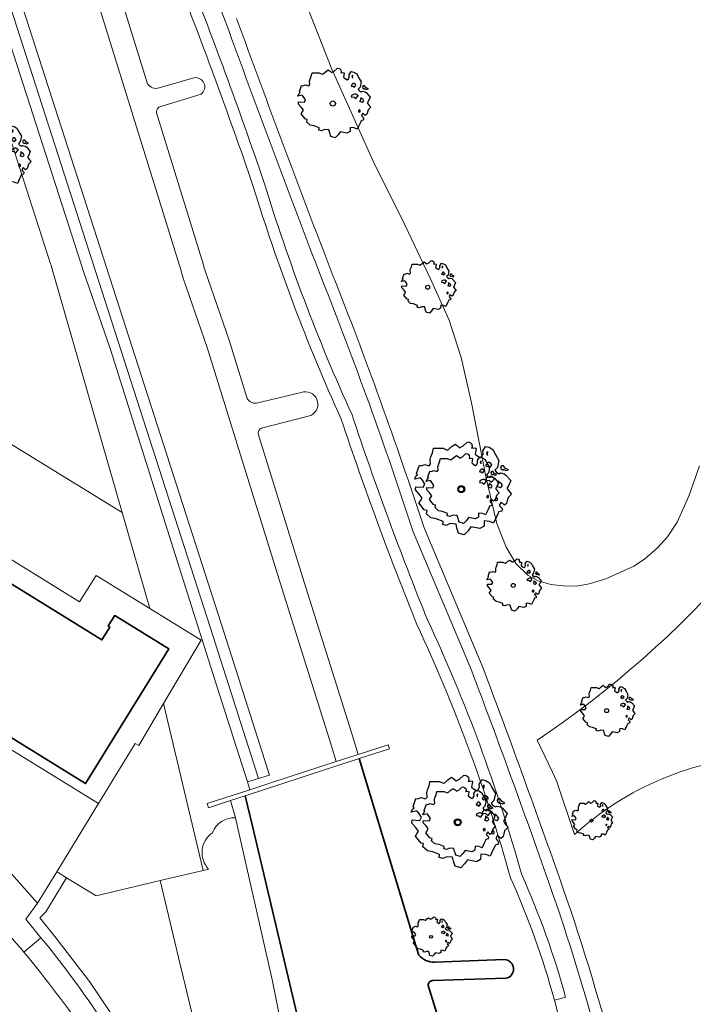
# Model space of a CAD drawing. Header units: metres. Extents: x 152391 to 157968, y 462336 to 467280.
# Tile 612 of 656: x 156572 to 156630, y 464436 to 464521. Entities that reach past the tile are written whole.
import ezdxf

# ---------------------------------------------------------------- set-up
doc = ezdxf.new("R2010")
doc.units = ezdxf.units.M
doc.header["$LTSCALE"] = 0.75
doc.layers.get('0').update_dxf_attribs({"lineweight": 25})
for name, color, linetype, lineweight in [('B-GV-GR-BOOM-S', 252, 'Continuous', 25), ('B-WE-GK-BESCHOEIING-G', 251, 'GK-BESCHOEIING', 35), ('B-WE-GR-BEPLANTING_CULTUUR_BOSPLANTSOEN-GV', 251, 'Continuous', 18), ('B-WE-GR-BOS_LOOF-GV', 251, 'Continuous', 13), ('B-WE-KW-KUNSTWERK_STUW-GV', 170, 'Continuous', 18), ('B-WE-OG-BEBOUWING-GV', 6, 'Continuous', 35), ('B-WE-OG-TERREIN_CULTUURSCHEIDING-GV', 251, 'Continuous', 18), ('B-WE-OG-WATER_SLOOT-GV', 251, 'Continuous', 18), ('B-WE-VH-VERHARDING_ASFALT-GV', 251, 'Continuous', 18), ('B-WE-VH-VERHARDING_BETONSTRAATSTEEN-GV', 251, 'Continuous', 18), ('B-WE-VH-VERHARDING_HALFVERHARDING_GRIND-GV', 251, 'Continuous', 18), ('B-WE-VH-VERHARDING_TEGEL-GV', 251, 'Continuous', 18)]:
    doc.layers.add(name, color=color, linetype=linetype, lineweight=lineweight)
doc.linetypes.add('GK-BESCHOEIING', pattern='A,30,-5,[1,NLCS.SHX,S=1,R=0,X=0,Y=0],-5', length=40)

# ---------------------------------------------------------------- blocks, each defined once
blk = doc.blocks.new('SGR-BOOM_21_30')
at = {"linetype": 'Continuous'}
for p, q in [((0.065, 1.581), (0.205, 1.712)), ((0.205, 1.712), (0.263, 1.729)), ((0.263, 1.729), (0.333, 1.696)), ((-1.633, 0.579), (-1.528, 0.875)), ((-1.528, 0.875), (-1.458, 0.858)), ((-1.458, 0.858), (-1.342, 0.908)), ((-1.342, 0.908), (-1.179, 0.858)), ((-1.179, 0.858), (-1.121, 0.924)), ((-1.133, 1.088), (-1.109, 1.187)), ((-1.121, 0.924), (-1.133, 1.088)), ((-1.109, 1.187), (-1.051, 1.335)), ((-1.051, 1.335), (-1.016, 1.499)), ((-1.016, 1.499), (-0.668, 1.499)), ((-0.668, 1.499), (-0.516, 1.433)), ((-0.516, 1.433), (-0.47, 1.45)), ((-0.47, 1.45), (-0.365, 1.548)), ((-0.365, 1.548), (-0.226, 1.647)), ((-0.226, 1.647), (-0.133, 1.581)), ((-0.133, 1.581), (-0.063, 1.515)), ((-0.063, 1.515), (0.065, 1.581)), ((0.333, 1.696), (0.391, 1.647)), ((0.402, 1.532), (0.379, 1.499)), ((0.379, 1.499), (0.53, 1.515)), ((0.391, 1.647), (0.402, 1.532)), ((0.542, 1.483), (0.507, 1.285)), ((0.507, 1.285), (0.565, 1.236)), ((0.53, 1.515), (0.542, 1.483)), ((0.565, 1.236), (0.693, 1.154)), ((0.693, 1.154), (0.751, 1.203)), ((0.751, 1.203), (0.798, 1.285)), ((0.786, 1.4), (0.891, 1.565)), ((0.798, 1.285), (0.786, 1.4)), ((0.891, 1.565), (1.019, 1.532)), ((0.937, 0.908), (0.891, 0.875)), ((0.891, 0.875), (0.926, 0.825)), ((0.972, 1.368), (0.926, 1.335)), ((0.926, 1.335), (0.949, 1.253)), ((0.972, 0.973), (0.937, 0.908)), ((0.949, 1.253), (0.961, 1.236)), ((0.961, 1.269), (0.972, 1.368)), ((1.03, 0.973), (0.972, 0.973)), ((1.019, 1.532), (1.158, 1.45)), ((1.077, 0.94), (1.03, 0.973)), ((1.124, 0.875), (1.077, 0.94)), ((1.077, 0.842), (1.124, 0.875)), ((1.158, 1.45), (1.251, 1.269)), ((1.251, 1.269), (1.379, 1.055)), ((1.379, 1.055), (1.321, 0.793)), ((1.472, 0.858), (1.438, 0.809)), ((1.542, 0.858), (1.472, 0.858)), ((1.624, 0.76), (1.542, 0.858)), ((-1.703, 0.365), (-1.656, 0.48)), ((-1.493, 0.415), (-1.703, 0.365)), ((-1.679, -0.029), (-1.668, 0.086)), ((-1.668, 0.086), (-1.389, 0.07)), ((-1.656, 0.48), (-1.598, 0.53)), ((-1.598, 0.53), (-1.633, 0.579)), ((-1.423, 0.333), (-1.493, 0.415)), ((-1.33, 0.185), (-1.423, 0.333)), ((-1.389, 0.07), (-1.33, 0.185)), ((0.926, 0.415), (0.891, 0.333)), ((0.891, 0.333), (1.03, 0.316)), ((0.926, 0.825), (0.984, 0.842)), ((1.054, 0.464), (0.926, 0.415)), ((0.984, 0.842), (1.03, 0.776)), ((1.03, 0.776), (1.077, 0.842)), ((1.03, 0.316), (1.112, 0.251)), ((1.112, 0.464), (1.054, 0.464)), ((1.217, 0.398), (1.112, 0.464)), ((1.112, 0.251), (1.205, 0.365)), ((1.205, 0.365), (1.24, 0.415)), ((1.321, 0.793), (1.228, 0.694)), ((1.228, 0.694), (1.275, 0.628)), ((1.275, 0.628), (1.379, 0.563)), ((1.344, 0.185), (1.31, 0.103)), ((1.434, 0.049), (1.31, 0.103)), ((1.356, 0.3), (1.344, 0.234)), ((1.344, 0.234), (1.344, 0.185)), ((1.426, 0.234), (1.356, 0.3)), ((1.379, 0.563), (1.438, 0.595)), ((1.472, 0.201), (1.426, 0.234)), ((1.434, 0.049), (1.507, 0.136)), ((1.438, 0.809), (1.461, 0.743)), ((1.438, 0.595), (1.565, 0.563)), ((1.461, 0.743), (1.531, 0.694)), ((1.507, 0.136), (1.472, 0.201)), ((1.531, 0.727), (1.635, 0.678)), ((1.531, 0.694), (1.542, 0.727)), ((1.565, 0.563), (1.635, 0.513)), ((1.728, 0.71), (1.624, 0.76)), ((1.635, 0.678), (1.728, 0.71)), ((1.635, 0.513), (1.81, 0.316)), ((1.717, 0.103), (1.67, 0.037)), ((1.67, 0.037), (1.763, -0.094)), ((1.81, 0.316), (1.717, 0.103)), ((-1.54, -0.177), (-1.679, -0.029)), ((-1.551, -0.505), (-1.493, -0.423)), ((-1.354, -0.752), (-1.551, -0.505)), ((-1.435, -0.324), (-1.54, -0.177)), ((-1.493, -0.423), (-1.435, -0.324)), ((-1.249, -0.784), (-1.354, -0.752)), ((-1.272, -0.899), (-1.249, -0.784)), ((1.286, -0.292), (1.24, -0.357)), ((1.24, -0.357), (1.251, -0.423)), ((1.263, -0.423), (1.333, -0.407)), ((1.333, -0.341), (1.286, -0.292)), ((1.333, -0.407), (1.333, -0.341)), ((1.368, -0.834), (1.356, -0.883)), ((1.484, -0.801), (1.368, -0.834)), ((1.461, -0.472), (1.391, -0.587)), ((1.391, -0.587), (1.426, -0.637)), ((1.426, -0.637), (1.496, -0.702)), ((1.577, -0.587), (1.461, -0.472)), ((1.496, -0.702), (1.484, -0.801)), ((1.658, -0.522), (1.577, -0.587)), ((1.682, -0.423), (1.658, -0.522)), ((1.717, -0.308), (1.682, -0.423)), ((1.845, -0.177), (1.717, -0.308)), ((1.763, -0.094), (1.845, -0.177)), ((-1.109, -1.047), (-1.272, -0.899)), ((-0.912, -1.08), (-1.109, -1.047)), ((-0.668, -1.179), (-0.912, -1.08)), ((-0.679, -1.294), (-0.668, -1.179)), ((-0.551, -1.326), (-0.679, -1.294)), ((-0.4, -1.261), (-0.551, -1.326)), ((-0.191, -1.277), (-0.4, -1.261)), ((-0.156, -1.425), (-0.191, -1.277)), ((-0.133, -1.491), (-0.156, -1.425)), ((-0.098, -1.606), (-0.133, -1.491)), ((0.112, -1.671), (-0.098, -1.606)), ((0.251, -1.524), (0.112, -1.671)), ((0.356, -1.376), (0.251, -1.524)), ((0.682, -1.441), (0.356, -1.376)), ((0.833, -1.359), (0.682, -1.441)), ((0.844, -1.162), (0.833, -1.359)), ((1.03, -1.179), (0.844, -1.162)), ((1.182, -1.244), (1.03, -1.179)), ((1.286, -1.014), (1.182, -1.244)), ((1.356, -0.883), (1.286, -1.014))]:
    blk.add_line(p, q, dxfattribs=at)
blk.add_circle((0, 0), 0.126, dxfattribs=at)
blk = doc.blocks.new('SGR-BOOM_31_50')
at = {"linetype": 'Continuous'}
for p, q in [((-1.479, 1.582), (-1.402, 1.78)), ((-1.402, 1.78), (-1.355, 1.999)), ((-1.355, 1.999), (-0.89, 1.999)), ((-0.89, 1.999), (-0.688, 1.911)), ((-0.688, 1.911), (-0.626, 1.933)), ((-0.626, 1.933), (-0.487, 2.064)), ((-0.487, 2.064), (-0.301, 2.196)), ((-0.301, 2.196), (-0.177, 2.108)), ((-0.177, 2.108), (-0.084, 2.02)), ((-0.084, 2.02), (0.087, 2.108)), ((0.087, 2.108), (0.273, 2.283)), ((0.273, 2.283), (0.351, 2.305)), ((0.351, 2.305), (0.444, 2.261)), ((0.444, 2.261), (0.521, 2.196)), ((0.537, 2.042), (0.506, 1.999)), ((0.506, 1.999), (0.707, 2.02)), ((0.521, 2.196), (0.537, 2.042)), ((0.723, 1.977), (0.676, 1.714)), ((0.676, 1.714), (0.754, 1.648)), ((0.707, 2.02), (0.723, 1.977)), ((1.002, 1.604), (1.064, 1.714)), ((1.048, 1.867), (1.188, 2.086)), ((1.064, 1.714), (1.048, 1.867)), ((1.188, 2.086), (1.358, 2.042)), ((1.296, 1.823), (1.234, 1.78)), ((1.234, 1.78), (1.265, 1.67)), ((1.281, 1.692), (1.296, 1.823)), ((1.358, 2.042), (1.545, 1.933)), ((1.545, 1.933), (1.669, 1.692)), ((-2.177, 0.772), (-2.038, 1.166)), ((-2.038, 1.166), (-1.944, 1.144)), ((-1.944, 1.144), (-1.789, 1.21)), ((-1.789, 1.21), (-1.572, 1.144)), ((-1.572, 1.144), (-1.495, 1.232)), ((-1.51, 1.451), (-1.479, 1.582)), ((-1.495, 1.232), (-1.51, 1.451)), ((0.754, 1.648), (0.924, 1.539)), ((0.924, 1.539), (1.002, 1.604)), ((1.25, 1.21), (1.188, 1.166)), ((1.188, 1.166), (1.234, 1.101)), ((1.234, 1.101), (1.312, 1.122)), ((1.296, 1.298), (1.25, 1.21)), ((1.265, 1.67), (1.281, 1.648)), ((1.374, 1.298), (1.296, 1.298)), ((1.312, 1.122), (1.374, 1.035)), ((1.436, 1.254), (1.374, 1.298)), ((1.374, 1.035), (1.436, 1.122)), ((1.498, 1.166), (1.436, 1.254)), ((1.436, 1.122), (1.498, 1.166)), ((1.762, 1.057), (1.638, 0.925)), ((1.638, 0.925), (1.7, 0.838)), ((1.669, 1.692), (1.839, 1.407)), ((1.839, 1.407), (1.762, 1.057)), ((1.963, 1.144), (1.917, 1.079)), ((1.917, 1.079), (1.948, 0.991)), ((1.948, 0.991), (2.041, 0.925)), ((2.056, 1.144), (1.963, 1.144)), ((2.041, 0.969), (2.18, 0.903)), ((2.041, 0.925), (2.056, 0.969)), ((2.165, 1.013), (2.056, 1.144)), ((2.304, 0.947), (2.165, 1.013)), ((2.18, 0.903), (2.304, 0.947)), ((-2.27, 0.487), (-2.208, 0.641)), ((-1.991, 0.553), (-2.27, 0.487)), ((-2.239, -0.038), (-2.224, 0.115)), ((-2.224, 0.115), (-1.851, 0.093)), ((-2.208, 0.641), (-2.131, 0.706)), ((-2.131, 0.706), (-2.177, 0.772)), ((-1.898, 0.444), (-1.991, 0.553)), ((-1.774, 0.246), (-1.898, 0.444)), ((-1.851, 0.093), (-1.774, 0.246)), ((1.234, 0.553), (1.188, 0.444)), ((1.188, 0.444), (1.374, 0.422)), ((1.405, 0.619), (1.234, 0.553)), ((1.374, 0.422), (1.483, 0.334)), ((1.483, 0.619), (1.405, 0.619)), ((1.622, 0.531), (1.483, 0.619)), ((1.483, 0.334), (1.607, 0.487)), ((1.607, 0.487), (1.653, 0.553)), ((1.7, 0.838), (1.839, 0.75)), ((1.793, 0.246), (1.746, 0.137)), ((1.911, 0.065), (1.746, 0.137)), ((1.808, 0.4), (1.793, 0.312)), ((1.793, 0.312), (1.793, 0.246)), ((1.901, 0.312), (1.808, 0.4)), ((1.839, 0.75), (1.917, 0.794)), ((1.963, 0.268), (1.901, 0.312)), ((1.911, 0.065), (2.01, 0.181)), ((1.917, 0.794), (2.087, 0.75)), ((2.01, 0.181), (1.963, 0.268)), ((2.087, 0.75), (2.18, 0.684)), ((2.18, 0.684), (2.413, 0.422)), ((2.289, 0.137), (2.227, 0.049)), ((2.227, 0.049), (2.351, -0.126)), ((2.413, 0.422), (2.289, 0.137)), ((-2.053, -0.235), (-2.239, -0.038)), ((-2.069, -0.673), (-1.991, -0.564)), ((-1.805, -1.002), (-2.069, -0.673)), ((-1.913, -0.433), (-2.053, -0.235)), ((-1.991, -0.564), (-1.913, -0.433)), ((1.715, -0.389), (1.653, -0.476)), ((1.653, -0.476), (1.669, -0.564)), ((1.684, -0.564), (1.777, -0.542)), ((1.777, -0.454), (1.715, -0.389)), ((1.777, -0.542), (1.777, -0.454)), ((1.948, -0.63), (1.855, -0.783)), ((1.855, -0.783), (1.901, -0.849)), ((1.901, -0.849), (1.994, -0.936)), ((2.103, -0.783), (1.948, -0.63)), ((2.211, -0.695), (2.103, -0.783)), ((2.242, -0.564), (2.211, -0.695)), ((2.289, -0.411), (2.242, -0.564)), ((2.459, -0.235), (2.289, -0.411)), ((2.351, -0.126), (2.459, -0.235)), ((-1.665, -1.046), (-1.805, -1.002)), ((-1.696, -1.199), (-1.665, -1.046)), ((-1.479, -1.396), (-1.696, -1.199)), ((-1.216, -1.44), (-1.479, -1.396)), ((-0.89, -1.571), (-1.216, -1.44)), ((-0.906, -1.725), (-0.89, -1.571)), ((-0.533, -1.681), (-0.735, -1.769)), ((-0.254, -1.703), (-0.533, -1.681)), ((-0.208, -1.9), (-0.254, -1.703)), ((1.126, -1.55), (1.11, -1.812)), ((1.374, -1.571), (1.126, -1.55)), ((1.576, -1.659), (1.374, -1.571)), ((1.715, -1.352), (1.576, -1.659)), ((1.808, -1.177), (1.715, -1.352)), ((1.824, -1.112), (1.808, -1.177)), ((1.979, -1.068), (1.824, -1.112)), ((1.994, -0.936), (1.979, -1.068)), ((-0.735, -1.769), (-0.906, -1.725)), ((-0.177, -1.988), (-0.208, -1.9)), ((-0.13, -2.141), (-0.177, -1.988)), ((0.149, -2.229), (-0.13, -2.141)), ((0.335, -2.031), (0.149, -2.229)), ((0.475, -1.834), (0.335, -2.031)), ((0.909, -1.922), (0.475, -1.834)), ((1.11, -1.812), (0.909, -1.922))]:
    blk.add_line(p, q, dxfattribs=at)
blk.add_circle((0, 0), 0.169, dxfattribs=at)
blk = doc.blocks.new('SGR-BOOM_50_100')
at = {"linetype": 'Continuous'}
for p, q in [((-1.869, 2.373), (-1.807, 2.665)), ((-1.807, 2.665), (-1.187, 2.665)), ((-1.187, 2.665), (-0.918, 2.548)), ((-0.918, 2.548), (-0.835, 2.577)), ((-0.835, 2.577), (-0.649, 2.752)), ((-0.649, 2.752), (-0.401, 2.928)), ((-0.401, 2.928), (-0.236, 2.811)), ((-0.236, 2.811), (-0.112, 2.694)), ((-0.112, 2.694), (0.116, 2.811)), ((0.116, 2.811), (0.364, 3.044)), ((0.364, 3.044), (0.467, 3.074)), ((0.467, 3.074), (0.591, 3.015)), ((0.591, 3.015), (0.695, 2.928)), ((0.715, 2.723), (0.674, 2.665)), ((0.674, 2.665), (0.943, 2.694)), ((0.695, 2.928), (0.715, 2.723)), ((0.964, 2.636), (0.902, 2.285)), ((0.943, 2.694), (0.964, 2.636)), ((1.398, 2.49), (1.584, 2.782)), ((1.584, 2.782), (1.811, 2.723)), ((1.811, 2.723), (2.059, 2.577)), ((2.059, 2.577), (2.225, 2.256)), ((-2.014, 1.935), (-1.972, 2.11)), ((-1.993, 1.643), (-2.014, 1.935)), ((-1.972, 2.11), (-1.869, 2.373)), ((0.902, 2.285), (1.005, 2.198)), ((1.005, 2.198), (1.232, 2.052)), ((1.232, 2.052), (1.336, 2.139)), ((1.336, 2.139), (1.418, 2.285)), ((1.418, 2.285), (1.398, 2.49)), ((1.729, 2.431), (1.646, 2.373)), ((1.646, 2.373), (1.687, 2.227)), ((1.729, 1.73), (1.667, 1.613)), ((1.687, 2.227), (1.708, 2.198)), ((1.708, 2.256), (1.729, 2.431)), ((1.832, 1.73), (1.729, 1.73)), ((1.915, 1.672), (1.832, 1.73)), ((2.225, 2.256), (2.452, 1.876)), ((2.452, 1.876), (2.349, 1.409)), ((-3.027, 0.65), (-2.944, 0.854)), ((-2.944, 0.854), (-2.841, 0.942)), ((-2.903, 1.029), (-2.717, 1.555)), ((-2.841, 0.942), (-2.903, 1.029)), ((-2.717, 1.555), (-2.593, 1.526)), ((-2.593, 1.526), (-2.386, 1.613)), ((-2.386, 1.613), (-2.096, 1.526)), ((-2.096, 1.526), (-1.993, 1.643)), ((1.667, 1.613), (1.584, 1.555)), ((1.584, 1.555), (1.646, 1.467)), ((1.646, 1.467), (1.749, 1.497)), ((1.749, 1.497), (1.832, 1.38)), ((1.832, 1.38), (1.915, 1.497)), ((1.997, 1.555), (1.915, 1.672)), ((1.915, 1.497), (1.997, 1.555)), ((2.349, 1.409), (2.183, 1.234)), ((2.183, 1.234), (2.266, 1.117)), ((2.266, 1.117), (2.452, 1)), ((2.452, 1), (2.556, 1.059)), ((2.618, 1.526), (2.556, 1.438)), ((2.556, 1.438), (2.597, 1.321)), ((2.556, 1.059), (2.783, 1)), ((2.597, 1.321), (2.721, 1.234)), ((2.742, 1.526), (2.618, 1.526)), ((2.721, 1.292), (2.907, 1.205)), ((2.721, 1.234), (2.742, 1.292)), ((2.886, 1.351), (2.742, 1.526)), ((2.783, 1), (2.907, 0.913)), ((3.072, 1.263), (2.886, 1.351)), ((2.907, 1.205), (3.072, 1.263)), ((2.907, 0.913), (3.217, 0.562)), ((-2.655, 0.737), (-3.027, 0.65)), ((-2.985, -0.051), (-2.965, 0.153)), ((-2.965, 0.153), (-2.469, 0.124)), ((-2.531, 0.591), (-2.655, 0.737)), ((-2.365, 0.329), (-2.531, 0.591)), ((-2.469, 0.124), (-2.365, 0.329)), ((1.646, 0.737), (1.584, 0.591)), ((1.584, 0.591), (1.832, 0.562)), ((1.873, 0.825), (1.646, 0.737)), ((1.832, 0.562), (1.977, 0.445)), ((1.977, 0.825), (1.873, 0.825)), ((2.163, 0.708), (1.977, 0.825)), ((1.977, 0.445), (2.142, 0.65)), ((2.142, 0.65), (2.204, 0.737)), ((2.39, 0.329), (2.328, 0.183)), ((2.549, 0.087), (2.328, 0.183)), ((2.411, 0.533), (2.39, 0.416)), ((2.39, 0.416), (2.39, 0.329)), ((2.535, 0.416), (2.411, 0.533)), ((2.618, 0.358), (2.535, 0.416)), ((2.549, 0.087), (2.68, 0.241)), ((2.68, 0.241), (2.618, 0.358)), ((3.052, 0.183), (2.969, 0.066)), ((2.969, 0.066), (3.135, -0.168)), ((3.217, 0.562), (3.052, 0.183)), ((-2.737, -0.314), (-2.985, -0.051)), ((-2.758, -0.898), (-2.655, -0.752)), ((-2.551, -0.577), (-2.737, -0.314)), ((-2.655, -0.752), (-2.551, -0.577)), ((2.287, -0.518), (2.204, -0.635)), ((2.204, -0.635), (2.225, -0.752)), ((2.245, -0.752), (2.37, -0.723)), ((2.37, -0.606), (2.287, -0.518)), ((2.37, -0.723), (2.37, -0.606)), ((2.597, -0.84), (2.473, -1.044)), ((2.804, -1.044), (2.597, -0.84)), ((2.99, -0.752), (2.948, -0.927)), ((3.052, -0.548), (2.99, -0.752)), ((3.279, -0.314), (3.052, -0.548)), ((3.135, -0.168), (3.279, -0.314)), ((-2.407, -1.336), (-2.758, -0.898)), ((-2.22, -1.394), (-2.407, -1.336)), ((-2.262, -1.599), (-2.22, -1.394)), ((-1.972, -1.862), (-2.262, -1.599)), ((2.411, -1.57), (2.287, -1.803)), ((2.432, -1.482), (2.411, -1.57)), ((2.638, -1.424), (2.432, -1.482)), ((2.473, -1.044), (2.535, -1.132)), ((2.535, -1.132), (2.659, -1.248)), ((2.659, -1.248), (2.638, -1.424)), ((2.948, -0.927), (2.804, -1.044)), ((-1.621, -1.92), (-1.972, -1.862)), ((-1.187, -2.095), (-1.621, -1.92)), ((-1.207, -2.3), (-1.187, -2.095)), ((-0.98, -2.358), (-1.207, -2.3)), ((-0.711, -2.241), (-0.98, -2.358)), ((-0.339, -2.271), (-0.711, -2.241)), ((-0.277, -2.533), (-0.339, -2.271)), ((-0.236, -2.65), (-0.277, -2.533)), ((0.633, -2.446), (0.447, -2.709)), ((1.212, -2.563), (0.633, -2.446)), ((1.48, -2.417), (1.212, -2.563)), ((1.501, -2.066), (1.48, -2.417)), ((1.832, -2.095), (1.501, -2.066)), ((2.101, -2.212), (1.832, -2.095)), ((2.287, -1.803), (2.101, -2.212)), ((-0.174, -2.855), (-0.236, -2.65)), ((0.199, -2.971), (-0.174, -2.855)), ((0.447, -2.709), (0.199, -2.971))]:
    blk.add_line(p, q, dxfattribs=at)
blk.add_circle((0, 0), 0.225, dxfattribs=at)
blk = doc.blocks.new('SGR-BOOM_100')
at = {"linetype": 'Continuous'}
for p, q in [((-2.486, 3.156), (-2.403, 3.544)), ((-2.403, 3.544), (-1.578, 3.544)), ((-1.578, 3.544), (-1.221, 3.389)), ((-1.221, 3.389), (-1.111, 3.428)), ((-1.111, 3.428), (-0.863, 3.661)), ((-0.863, 3.661), (-0.533, 3.894)), ((-0.533, 3.894), (-0.313, 3.738)), ((-0.313, 3.738), (-0.148, 3.583)), ((-0.148, 3.583), (0.154, 3.738)), ((0.154, 3.738), (0.484, 4.049)), ((0.484, 4.049), (0.622, 4.088)), ((0.622, 4.088), (0.787, 4.01)), ((0.787, 4.01), (0.924, 3.894)), ((0.952, 3.622), (0.897, 3.544)), ((0.897, 3.544), (1.254, 3.583)), ((0.924, 3.894), (0.952, 3.622)), ((1.282, 3.505), (1.199, 3.039)), ((1.254, 3.583), (1.282, 3.505)), ((1.859, 3.311), (2.107, 3.7)), ((2.107, 3.7), (2.409, 3.622)), ((2.409, 3.622), (2.739, 3.428)), ((2.739, 3.428), (2.959, 3)), ((-2.678, 2.573), (-2.623, 2.806)), ((-2.651, 2.185), (-2.678, 2.573)), ((-2.623, 2.806), (-2.486, 3.156)), ((1.199, 3.039), (1.337, 2.923)), ((1.337, 2.923), (1.639, 2.729)), ((1.639, 2.729), (1.777, 2.845)), ((1.777, 2.845), (1.887, 3.039)), ((1.887, 3.039), (1.859, 3.311)), ((2.299, 3.233), (2.189, 3.156)), ((2.189, 3.156), (2.244, 2.962)), ((2.244, 2.962), (2.272, 2.923)), ((2.272, 3), (2.299, 3.233)), ((2.959, 3), (3.261, 2.495)), ((-3.861, 1.369), (-3.613, 2.068)), ((-3.613, 2.068), (-3.448, 2.029)), ((-3.448, 2.029), (-3.173, 2.146)), ((-3.173, 2.146), (-2.788, 2.029)), ((-2.788, 2.029), (-2.651, 2.185)), ((2.217, 2.146), (2.107, 2.068)), ((2.107, 2.068), (2.189, 1.952)), ((2.189, 1.952), (2.327, 1.991)), ((2.299, 2.301), (2.217, 2.146)), ((2.437, 2.301), (2.299, 2.301)), ((2.327, 1.991), (2.437, 1.835)), ((2.546, 2.224), (2.437, 2.301)), ((2.437, 1.835), (2.546, 1.991)), ((2.656, 2.068), (2.546, 2.224)), ((2.546, 1.991), (2.656, 2.068)), ((3.124, 1.874), (2.904, 1.641)), ((3.261, 2.495), (3.124, 1.874)), ((3.481, 2.029), (3.399, 1.913)), ((3.399, 1.913), (3.454, 1.758)), ((3.454, 1.758), (3.619, 1.641)), ((3.646, 2.029), (3.481, 2.029)), ((3.619, 1.719), (3.866, 1.602)), ((3.619, 1.641), (3.646, 1.719)), ((3.839, 1.796), (3.646, 2.029)), ((4.086, 1.68), (3.839, 1.796)), ((-4.026, 0.864), (-3.916, 1.136)), ((-3.531, 0.981), (-4.026, 0.864)), ((-3.916, 1.136), (-3.778, 1.253)), ((-3.778, 1.253), (-3.861, 1.369)), ((-3.366, 0.787), (-3.531, 0.981)), ((2.189, 0.981), (2.107, 0.787)), ((2.492, 1.097), (2.189, 0.981)), ((2.629, 1.097), (2.492, 1.097)), ((2.877, 0.942), (2.629, 1.097)), ((2.629, 0.592), (2.849, 0.864)), ((2.849, 0.864), (2.931, 0.981)), ((2.904, 1.641), (3.014, 1.486)), ((3.014, 1.486), (3.261, 1.33)), ((3.261, 1.33), (3.399, 1.408)), ((3.399, 1.408), (3.701, 1.33)), ((3.701, 1.33), (3.866, 1.214)), ((3.866, 1.602), (4.086, 1.68)), ((3.866, 1.214), (4.279, 0.748)), ((-3.971, -0.068), (-3.943, 0.204)), ((-3.943, 0.204), (-3.283, 0.165)), ((-3.146, 0.437), (-3.366, 0.787)), ((-3.283, 0.165), (-3.146, 0.437)), ((2.107, 0.787), (2.437, 0.748)), ((2.437, 0.748), (2.629, 0.592)), ((3.179, 0.437), (3.096, 0.243)), ((3.39, 0.115), (3.096, 0.243)), ((3.206, 0.709), (3.179, 0.553)), ((3.179, 0.553), (3.179, 0.437)), ((3.371, 0.553), (3.206, 0.709)), ((3.481, 0.476), (3.371, 0.553)), ((3.39, 0.115), (3.564, 0.32)), ((3.564, 0.32), (3.481, 0.476)), ((4.059, 0.243), (3.949, 0.087)), ((3.949, 0.087), (4.169, -0.223)), ((4.279, 0.748), (4.059, 0.243)), ((-3.641, -0.418), (-3.971, -0.068)), ((-3.393, -0.767), (-3.641, -0.418)), ((-3.531, -1), (-3.393, -0.767)), ((3.041, -0.689), (2.931, -0.845)), ((2.931, -0.845), (2.959, -1)), ((3.151, -0.806), (3.041, -0.689)), ((3.151, -0.961), (3.151, -0.806)), ((4.059, -0.728), (3.976, -1)), ((4.361, -0.418), (4.059, -0.728)), ((4.169, -0.223), (4.361, -0.418)), ((-3.668, -1.194), (-3.531, -1)), ((-3.201, -1.777), (-3.668, -1.194)), ((2.986, -1), (3.151, -0.961)), ((3.454, -1.117), (3.289, -1.389)), ((3.289, -1.389), (3.371, -1.505)), ((3.371, -1.505), (3.536, -1.66)), ((3.729, -1.389), (3.454, -1.117)), ((3.536, -1.66), (3.509, -1.893)), ((3.921, -1.233), (3.729, -1.389)), ((3.976, -1), (3.921, -1.233)), ((-2.953, -1.855), (-3.201, -1.777)), ((-3.008, -2.126), (-2.953, -1.855)), ((-2.623, -2.476), (-3.008, -2.126)), ((-2.156, -2.554), (-2.623, -2.476)), ((-1.578, -2.787), (-2.156, -2.554)), ((3.041, -2.398), (2.794, -2.942)), ((3.206, -2.088), (3.041, -2.398)), ((3.234, -1.971), (3.206, -2.088)), ((3.509, -1.893), (3.234, -1.971)), ((-1.606, -3.059), (-1.578, -2.787)), ((-1.303, -3.136), (-1.606, -3.059)), ((-0.946, -2.981), (-1.303, -3.136)), ((-0.451, -3.02), (-0.946, -2.981)), ((-0.368, -3.369), (-0.451, -3.02)), ((-0.313, -3.525), (-0.368, -3.369)), ((0.842, -3.253), (0.594, -3.602)), ((1.612, -3.408), (0.842, -3.253)), ((1.969, -3.214), (1.612, -3.408)), ((1.997, -2.748), (1.969, -3.214)), ((2.437, -2.787), (1.997, -2.748)), ((2.794, -2.942), (2.437, -2.787)), ((-0.231, -3.797), (-0.313, -3.525)), ((0.264, -3.952), (-0.231, -3.797)), ((0.594, -3.602), (0.264, -3.952))]:
    blk.add_line(p, q, dxfattribs=at)
blk.add_circle((0, 0), 0.299, dxfattribs=at)

msp = doc.modelspace()

# ---------------------------------------------------------------- linework, layer by layer
at = {"layer": 'B-WE-GK-BESCHOEIING-G'}
for points in [[(156601.083, 464457.311), (156606.016, 464441.028), (156606.24, 464440.303)], [(156591.828, 464451.452), (156591.201, 464454.094)], [(156594.321, 464440.952), (156591.828, 464451.452)], [(156594.321, 464440.952), (156597.043, 464429.485), (156600.379, 464415.137)], [(156607.61, 464439.702), (156613.625, 464439.914)], [(156613.759, 464438.303), (156607.486, 464438.116)], [(156607.05, 464437.681), (156609.922, 464428.388), (156616.144, 464408.813), (156617.564, 464404.223)]]:
    msp.add_lwpolyline(points, dxfattribs=at)
for points in [[(156606.24, 464440.303, 0.240449), (156607.61, 464439.702)], [(156613.625, 464439.914, -0.917549), (156613.759, 464438.303)], [(156607.486, 464438.116, 0.446614), (156607.05, 464437.681)]]:
    msp.add_lwpolyline(points, format="xyb", dxfattribs=at)
at = {"layer": 'B-WE-GR-BEPLANTING_CULTUUR_BOSPLANTSOEN-GV'}
for points in [[(156573.148, 464546.754), (156577.067, 464534.08), (156582.748, 464515.707)], [(156583.771, 464515.365), (156586.767, 464516.232)], [(156587.402, 464514.812), (156583.92, 464513.757)], [(156583.528, 464513.186), (156587.567, 464500.125), (156587.606, 464500), (156587.645, 464499.875), (156587.754, 464499.523), (156589.818, 464493.522), (156591.381, 464488.482)], [(156592.187, 464488.085), (156596.045, 464488.985)], [(156596.884, 464487.01), (156592.609, 464485.902)], [(156592.332, 464485.413), (156596.315, 464472.568), (156600.377, 464459.643), (156600.975, 464457.669)], [(156616.469, 464458.912), (156617.786, 464456.137), (156618.143, 464455.386), (156619.712, 464450.736)], [(156600.975, 464457.669), (156603.576, 464458.516), (156603.692, 464458.16), (156601.083, 464457.311), (156606.016, 464441.028), (156606.24, 464440.303)], [(156607.61, 464439.702), (156613.625, 464439.914)], [(156613.759, 464438.303), (156607.486, 464438.116)], [(156607.05, 464437.681), (156609.922, 464428.388), (156616.144, 464408.813), (156617.564, 464404.223)], [(156618.608, 464433.909), (156617.964, 464436.408)]]:
    msp.add_lwpolyline(points, dxfattribs=at)
for points in [[(156591.907, 464506.835, 0.011435), (156584.953, 464525.739)], [(156582.748, 464515.707, 0.350924), (156583.771, 464515.365)], [(156586.767, 464516.232, -0.781656), (156587.402, 464514.812)], [(156583.92, 464513.757, 0.377988), (156583.528, 464513.186)], [(156599.522, 464486.682, -0.0322), (156591.907, 464506.835)], [(156646.431, 464493.26, -0.132606), (156616.469, 464458.912)], [(156591.381, 464488.482, 0.322536), (156592.187, 464488.085)], [(156596.045, 464488.985, -0.962793), (156596.884, 464487.01)], [(156592.609, 464485.902, 0.371904), (156592.332, 464485.413)], [(156606.064, 464468.931, -0.015869), (156599.522, 464486.682)], [(156614.163, 464446.994, 0.041428), (156606.064, 464468.931)], [(156619.712, 464450.736, -0.175412), (156636.033, 464457.527)], [(156617.964, 464436.408, 0.039962), (156614.163, 464446.994)], [(156606.24, 464440.303, 0.240449), (156607.61, 464439.702)], [(156613.625, 464439.914, -0.917549), (156613.759, 464438.303)], [(156607.486, 464438.116, 0.446614), (156607.05, 464437.681)]]:
    msp.add_lwpolyline(points, format="xyb", dxfattribs=at)
at = {"layer": 'B-WE-GR-BOS_LOOF-GV'}
for points in [[(156590.379, 464452.18, 0.329099), (156588.374, 464450.9)], [(156588.374, 464450.9, 0.456395), (156588.046, 464447.745)]]:
    msp.add_lwpolyline(points, format="xyb", dxfattribs=at)
for points in [[(156596.546, 464426.804), (156594.689, 464432.458), (156593.56, 464438.046), (156590.379, 464452.18)], [(156588.046, 464447.745), (156587.584, 464447.635), (156583.859, 464446.75), (156585.445, 464440.11), (156586.817, 464434.364), (156591.826, 464424.379), (156592.861, 464419.626)]]:
    msp.add_lwpolyline(points, dxfattribs=at)
at = {"layer": 'B-WE-KW-KUNSTWERK_STUW-GV'}
msp.add_lwpolyline([(156600.975, 464457.669), (156599.072, 464457.05), (156593.511, 464455.239), (156592.559, 464454.93), (156591.609, 464454.62), (156587.922, 464453.42), (156588.038, 464453.064), (156589.94, 464453.683), (156591.201, 464454.094), (156601.083, 464457.311), (156603.692, 464458.16), (156603.576, 464458.516)], close=True, dxfattribs=at)
at = {"layer": 'B-WE-OG-BEBOUWING-GV'}
msp.add_lwpolyline([(156517.053, 464492.457), (156577.399, 464455.148), (156584.602, 464466.799), (156579.919, 464469.695), (156579.358, 464468.788), (156579.504, 464468.697), (156578.816, 464467.584), (156526.101, 464500.174)], dxfattribs=at)
at = {"layer": 'B-WE-OG-TERREIN_CULTUURSCHEIDING-GV'}
for points in [[(156584.457, 464534.067, -0.004137), (156589.529, 464521.014)], [(156592.858, 464507.144, 0.011452), (156585.887, 464526.098)], [(156584.953, 464525.739, -0.011435), (156591.907, 464506.835)], [(156589.529, 464521.014, 0.004193), (156597.81, 464498.898)], [(156598.742, 464499.262, -0.004156), (156590.466, 464521.362)], [(156590.466, 464521.362, 0.004156), (156598.742, 464499.262)], [(156600.454, 464487.047, -0.032245), (156592.858, 464507.144)], [(156591.907, 464506.835, 0.0322), (156599.522, 464486.682)], [(156597.81, 464498.898, -0.01587), (156605.743, 464476.927)], [(156606.681, 464477.276, 0.015793), (156598.742, 464499.262)], [(156598.742, 464499.262, -0.015793), (156606.681, 464477.276)], [(156616.469, 464458.912, 0.132606), (156646.431, 464493.26)], [(156606.981, 464469.331, -0.01587), (156600.454, 464487.047)], [(156599.522, 464486.682, 0.015869), (156606.064, 464468.931)], [(156606.064, 464468.931, -0.041428), (156614.163, 464446.994)], [(156615.106, 464447.335, 0.041329), (156606.981, 464469.331)], [(156610.791, 464464.955, -0.006078), (156617.45, 464446.662)], [(156618.393, 464446.995, 0.006066), (156611.72, 464465.326)], [(156611.72, 464465.326, -0.006066), (156618.393, 464446.995)], [(156636.033, 464457.527, 0.175412), (156619.712, 464450.736)], [(156614.163, 464446.994, -0.039962), (156617.964, 464436.408)], [(156618.932, 464436.658, 0.039743), (156615.106, 464447.335)], [(156617.45, 464446.662, -0.045725), (156625.334, 464415.916)], [(156626.316, 464416.111, 0.045687), (156618.393, 464446.995)], [(156618.393, 464446.995, -0.045687), (156626.316, 464416.111)], [(156573.54, 464441.815, -0.055487), (156584.432, 464425)]]:
    msp.add_lwpolyline(points, format="xyb", dxfattribs=at)
for points in [[(156568.473, 464486.032), (156580.577, 464478.598), (156574.449, 464499.875), (156574.413, 464500), (156574.373, 464500.125), (156566.556, 464524.388), (156559.068, 464512.351), (156564.162, 464509.181), (156570.856, 464489.897)], [(156582.971, 464470.287), (156580.577, 464478.598), (156568.473, 464486.032), (156564.029, 464478.823), (156576.882, 464470.867), (156578.305, 464473.17)], [(156578.524, 464453.427), (156574.905, 464447.526), (156575.03, 464447.449), (156575.758, 464447.003), (156578.314, 464445.434), (156583.859, 464446.75), (156587.584, 464447.635), (156584.154, 464462.083), (156581.998, 464458.454), (156581.701, 464458.606)]]:
    msp.add_lwpolyline(points, close=True, dxfattribs=at)
for points in [[(156596.708, 464522.019), (156598.71, 464516.988), (156602.279, 464509.014), (156605.021, 464503.5), (156607.226, 464498.898), (156608.865, 464495.25), (156609.91, 464492.03), (156610.78, 464488.105), (156612.057, 464481.568), (156612.971, 464477.657), (156613.798, 464475.598), (156614.625, 464474.202), (156615.669, 464473.193), (156616.569, 464472.696), (156617.657, 464472.392), (156618.73, 464472.253), (156619.862, 464472.226), (156620.964, 464472.433), (156622.415, 464472.875), (156623.634, 464473.428), (156624.823, 464473.967), (156625.766, 464474.561), (156626.869, 464475.556), (156627.739, 464476.51), (156628.595, 464477.781), (156629.596, 464480.02), (156630.51, 464482.66)], [(156630.51, 464482.66), (156629.596, 464480.02), (156628.595, 464477.781), (156627.739, 464476.51), (156626.869, 464475.556), (156625.766, 464474.561), (156624.823, 464473.967), (156623.634, 464473.428), (156622.415, 464472.875), (156620.964, 464472.433), (156619.862, 464472.226), (156618.73, 464472.253), (156617.657, 464472.392), (156616.569, 464472.696), (156615.669, 464473.193), (156614.625, 464474.202), (156613.798, 464475.598), (156612.971, 464477.657), (156612.057, 464481.568), (156610.78, 464488.105), (156609.91, 464492.03), (156608.865, 464495.25), (156607.226, 464498.898), (156605.021, 464503.5), (156602.279, 464509.014), (156598.71, 464516.988), (156596.708, 464522.019)], [(156605.743, 464476.927), (156610.791, 464464.955)], [(156611.72, 464465.326), (156606.681, 464477.276)], [(156606.681, 464477.276), (156611.72, 464465.326)], [(156619.712, 464450.736), (156618.143, 464455.386), (156617.786, 464456.137), (156616.469, 464458.912)], [(156580.49, 464433.945), (156577.732, 464438.009), (156574.75, 464441.91), (156573.428, 464443.543), (156573.949, 464444.056), (156575.751, 464446.992), (156575.03, 464447.449), (156574.905, 464447.526), (156573.24, 464444.811), (156572.237, 464443.426), (156573.54, 464441.815)], [(156586.817, 464434.364), (156585.445, 464440.11), (156583.859, 464446.75), (156578.314, 464445.434), (156575.758, 464447.003), (156575.03, 464447.449), (156575.751, 464446.992), (156573.949, 464444.056), (156573.428, 464443.543), (156574.75, 464441.91), (156577.732, 464438.009), (156580.49, 464433.945)], [(156617.964, 464436.408), (156618.932, 464436.658)]]:
    msp.add_lwpolyline(points, dxfattribs=at)
at = {"layer": 'B-WE-OG-WATER_SLOOT-GV'}
msp.add_lwpolyline([(156555.044, 464565.233), (156554.197, 464564.701), (156556.097, 464561.827), (156557.95, 464558.832), (156559.666, 464555.838), (156561.283, 464552.336), (156568.46, 464529.89), (156577.991, 464500.309), (156588.447, 464467.882), (156592.353, 464455.58), (156593.31, 464455.871), (156589.399, 464468.187), (156578.943, 464500.616), (156569.412, 464530.196), (156562.217, 464552.699), (156560.555, 464556.297), (156558.809, 464559.344), (156556.939, 464562.366)], close=True, dxfattribs=at)
for points in [[(156587.494, 464467.579), (156588.996, 464462.849), (156591.397, 464455.289), (156592.353, 464455.58), (156588.447, 464467.882), (156577.991, 464500.309), (156568.46, 464529.89), (156561.283, 464552.336), (156559.666, 464555.838), (156557.95, 464558.832), (156556.097, 464561.827), (156554.197, 464564.701), (156553.244, 464564.102), (156553.851, 464563.213), (156557.084, 464558.339)], [(156587.402, 464467.55), (156587.494, 464467.579), (156586.185, 464471.699), (156579.599, 464492.623), (156577.185, 464499.55), (156577.04, 464500), (156567.508, 464529.584), (156560.324, 464552.033)], [(156560.324, 464552.033), (156567.508, 464529.584), (156577.04, 464500), (156577.185, 464499.55), (156579.599, 464492.623), (156586.185, 464471.699), (156587.494, 464467.579)], [(156557.983, 464551.14), (156560.603, 464544.801), (156561.675, 464542.008), (156566.556, 464524.388), (156574.373, 464500.125), (156574.413, 464500), (156574.449, 464499.875), (156580.577, 464478.598), (156582.971, 464470.287), (156587.402, 464467.55)], [(156582.748, 464515.707), (156577.067, 464534.08), (156573.148, 464546.754)], [(156591.609, 464454.62), (156592.559, 464454.93), (156593.511, 464455.239), (156599.072, 464457.05), (156598.466, 464459.053), (156594.406, 464471.972), (156587.917, 464492.9), (156585.853, 464498.902), (156585.735, 464499.281), (156585.697, 464499.404), (156585.657, 464499.532), (156575.156, 464533.489), (156571.251, 464546.119)], [(156571.251, 464546.119), (156575.156, 464533.489), (156585.657, 464499.532), (156585.697, 464499.404), (156585.735, 464499.281), (156585.853, 464498.902), (156587.917, 464492.9), (156594.406, 464471.972), (156598.466, 464459.053), (156599.072, 464457.05)], [(156569.412, 464530.196), (156578.943, 464500.616), (156589.399, 464468.187), (156593.31, 464455.871), (156592.353, 464455.58), (156591.397, 464455.289), (156591.609, 464454.62)], [(156586.767, 464516.232), (156583.771, 464515.365)], [(156583.92, 464513.757), (156587.402, 464514.812)], [(156591.381, 464488.482), (156589.818, 464493.522), (156587.754, 464499.523), (156587.645, 464499.875), (156587.606, 464500), (156587.567, 464500.125), (156583.528, 464513.186)], [(156596.045, 464488.985), (156592.187, 464488.085)], [(156592.609, 464485.902), (156596.884, 464487.01)], [(156599.072, 464457.05), (156600.975, 464457.669), (156600.377, 464459.643), (156596.315, 464472.568), (156592.332, 464485.413)], [(156587.494, 464467.579), (156587.402, 464467.55), (156584.154, 464462.083), (156587.584, 464447.635), (156588.046, 464447.745)], [(156590.379, 464452.18), (156589.94, 464453.683), (156588.038, 464453.064), (156587.922, 464453.42), (156591.609, 464454.62), (156591.397, 464455.289), (156588.996, 464462.849), (156587.494, 464467.579)], [(156606.24, 464440.303), (156606.016, 464441.028), (156601.083, 464457.311), (156591.201, 464454.094), (156589.94, 464453.683), (156590.379, 464452.18), (156593.56, 464438.046), (156594.689, 464432.458), (156596.546, 464426.804), (156600.379, 464415.137), (156601.585, 464409.951), (156607.45, 464385.799), (156607.761, 464384.519), (156614.726, 464355.841), (156615.293, 464353.506), (156618.549, 464340.098), (156622.175, 464325.164), (156640.46, 464249.866), (156641.98, 464242.867), (156642.233, 464241.705), (156642.674, 464239.674), (156646.506, 464223.843), (156646.954, 464221.989)], [(156613.625, 464439.914), (156607.61, 464439.702)], [(156607.486, 464438.116), (156613.759, 464438.303)], [(156617.564, 464404.223), (156616.144, 464408.813), (156609.922, 464428.388), (156607.05, 464437.681)]]:
    msp.add_lwpolyline(points, dxfattribs=at)
for points in [[(156583.771, 464515.365, -0.350924), (156582.748, 464515.707)], [(156587.402, 464514.812, 0.781656), (156586.767, 464516.232)], [(156583.528, 464513.186, -0.377988), (156583.92, 464513.757)], [(156592.187, 464488.085, -0.322536), (156591.381, 464488.482)], [(156596.884, 464487.01, 0.962793), (156596.045, 464488.985)], [(156592.332, 464485.413, -0.371904), (156592.609, 464485.902)], [(156588.374, 464450.9, -0.329099), (156590.379, 464452.18)], [(156588.046, 464447.745, -0.456395), (156588.374, 464450.9)], [(156607.61, 464439.702, -0.240449), (156606.24, 464440.303)], [(156613.759, 464438.303, 0.917549), (156613.625, 464439.914)], [(156607.05, 464437.681, -0.446614), (156607.486, 464438.116)]]:
    msp.add_lwpolyline(points, format="xyb", dxfattribs=at)
at = {"layer": 'B-WE-VH-VERHARDING_ASFALT-GV'}
for points in [[(156550.728, 464450.315, -0.118466), (156573.661, 464425.833)], [(156572.055, 464440.564, 0.024723), (156566.539, 464446.493)], [(156577.536, 464433.272, 0.027625), (156572.055, 464440.564)]]:
    msp.add_lwpolyline(points, format="xyb", dxfattribs=at)
at = {"layer": 'B-WE-VH-VERHARDING_BETONSTRAATSTEEN-GV'}
for points in [[(156573.54, 464441.815), (156572.237, 464443.426), (156573.24, 464444.811), (156569.626, 464448.834), (156569.206, 464449.231), (156566.539, 464446.493)], [(156572.055, 464440.564), (156573.54, 464441.815)]]:
    msp.add_lwpolyline(points, dxfattribs=at)
msp.add_lwpolyline([(156566.539, 464446.493, -0.024723), (156572.055, 464440.564)], format="xyb", dxfattribs=at)
at = {"layer": 'B-WE-VH-VERHARDING_HALFVERHARDING_GRIND-GV'}
for points in [[(156589.529, 464521.014, 0.004137), (156584.457, 464534.067)], [(156585.887, 464526.098, -0.011452), (156592.858, 464507.144)], [(156597.81, 464498.898, -0.004193), (156589.529, 464521.014)], [(156592.858, 464507.144, 0.032245), (156600.454, 464487.047)], [(156605.743, 464476.927, 0.01587), (156597.81, 464498.898)], [(156600.454, 464487.047, 0.01587), (156606.981, 464469.331)], [(156606.981, 464469.331, -0.041329), (156615.106, 464447.335)], [(156617.45, 464446.662, 0.006078), (156610.791, 464464.955)], [(156615.106, 464447.335, -0.039743), (156618.932, 464436.658)], [(156625.334, 464415.916, 0.045725), (156617.45, 464446.662)]]:
    msp.add_lwpolyline(points, format="xyb", dxfattribs=at)
for points in [[(156610.791, 464464.955), (156605.743, 464476.927)], [(156618.932, 464436.658), (156617.964, 464436.408), (156618.608, 464433.909), (156619.571, 464434.18)]]:
    msp.add_lwpolyline(points, dxfattribs=at)
at = {"layer": 'B-WE-VH-VERHARDING_TEGEL-GV'}
for points in [[(156526.101, 464500.174), (156578.816, 464467.584), (156579.504, 464468.697), (156579.358, 464468.788), (156579.919, 464469.695), (156584.602, 464466.799), (156577.399, 464455.148), (156517.053, 464492.457)], [(156569.802, 464448.968), (156569.626, 464448.834), (156573.24, 464444.811), (156574.905, 464447.526), (156578.524, 464453.427), (156516.531, 464491.613), (156514.431, 464488.216), (156513.394, 464486.544), (156555.398, 464460.489)], [(156516.531, 464491.613), (156578.524, 464453.427), (156581.701, 464458.606), (156581.998, 464458.454), (156584.154, 464462.083), (156587.402, 464467.55), (156582.971, 464470.287), (156578.305, 464473.17), (156576.882, 464470.867), (156564.029, 464478.823)], [(156573.54, 464441.815), (156572.055, 464440.564)]]:
    msp.add_lwpolyline(points, dxfattribs=at)
for points in [[(156573.661, 464425.833, 0.118466), (156550.728, 464450.315)], [(156584.432, 464425, 0.055487), (156573.54, 464441.815)], [(156572.055, 464440.564, -0.027625), (156577.536, 464433.272)]]:
    msp.add_lwpolyline(points, format="xyb", dxfattribs=at)

# ---------------------------------------------------------------- block references
at = {"layer": 'B-GV-GR-BOOM-S', "transparency": 33554559}
for name, p in [('SGR-BOOM_50_100', (156598.8, 464514)), ('SGR-BOOM_50_100', (156569.4, 464509.3)), ('SGR-BOOM_31_50', (156607, 464498.1)), ('SGR-BOOM_100', (156609.903, 464480.628)), ('SGR-BOOM_50_100', (156609.903, 464480.628)), ('SGR-BOOM_31_50', (156614.4, 464472.3)), ('SGR-BOOM_31_50', (156622.489, 464461.457)), ('SGR-BOOM_100', (156609.6, 464451.8)), ('SGR-BOOM_50_100', (156609.6, 464451.8)), ('SGR-BOOM_21_30', (156621.171, 464451.944)), ('SGR-BOOM_21_30', (156607.295, 464441.891))]:
    msp.add_blockref(name, p, dxfattribs=at)

doc.saveas('drawing.dxf')
